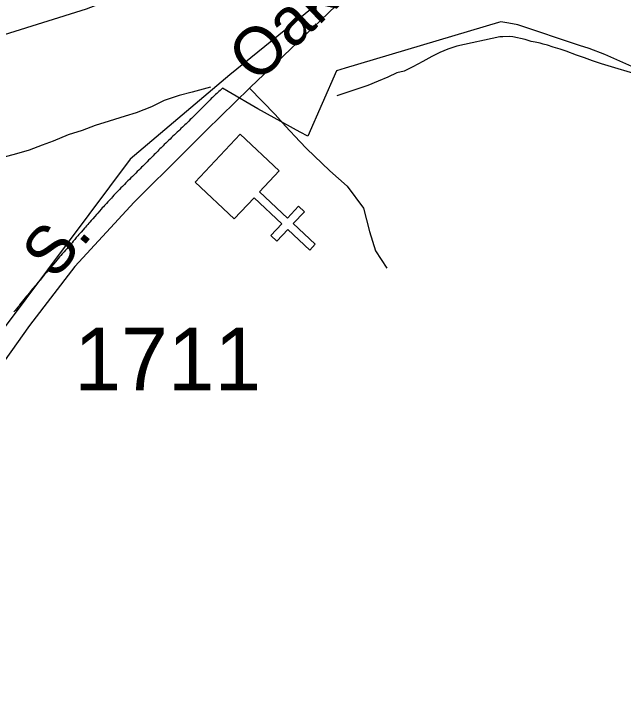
# Model space of a CAD drawing. Extents: x 2260773 to 2342389, y 552869 to 618546.
# Drawn here: x 2314430 to 2315643, y 584994 to 586380 of the extents above; entities that cross this region are included whole.
import ezdxf

# ---------------------------------------------------------------- set-up
doc = ezdxf.new("R2010")
doc.units = 0
for name, color, linetype in [('Exist Boundary Land Use Reservation Military US Department of Defense', 7, 'Continuous'), ('Exist Boundary Political City Limit New', 7, 'Continuous'), ('Exist Cultural Church CELL', 7, 'Continuous'), ('Exist Hydrographic Misc Water Feature', 7, 'Continuous'), ('Exist Road Non-System Type 51', 7, 'Continuous'), ('Exist Road Secondary Type 51 Attributed', 7, 'Continuous'), ('Exist Road Secondary Type 51 Label', 7, 'Continuous'), ('Exist Road Secondary Type 51 Number Label', 7, 'Continuous'), ('Map Preparation Boundary City Limit Buffer Line', 7, 'Continuous')]:
    doc.layers.add(name, color=color, linetype=linetype)

msp = doc.modelspace()

# ---------------------------------------------------------------- linework, layer by layer
at = {"layer": 'Exist Boundary Land Use Reservation Military US Department of Defense'}
for points in [[(2316266.1, 588383.9), (2315121, 586471.4), (2314859.6, 586259.1)], [(2314859.6, 586259.1), (2314661.6, 586091.2), (2313875.1, 585039.1), (2313957.6, 584995.8)]]:
    msp.add_lwpolyline(points, dxfattribs=at)
at = {"layer": 'Exist Boundary Political City Limit New'}
for points in [[(2315606.5, 586299.2), (2315575.5, 586311.3), (2315556, 586317.2), (2315433.5, 586358.6), (2315415.5, 586361.9), (2315399.5, 586364.8), (2315394.8, 586363.4), (2315089.5, 586272), (2315072.2, 586266.9), (2315015.2, 586137.2), (2315000.2, 586144.9), (2314915.8, 586191.5), (2314856.5, 586225.8), (2314845.2, 586232.4), (2314842.8, 586229.9), (2314840.5, 586228), (2314838.2, 586226.1), (2314836, 586224.1), (2314833.8, 586222.2), (2314831.5, 586220.1), (2314829.5, 586218), (2314827.2, 586215.9), (2314825.2, 586213.8), (2314823, 586211.7), (2314821, 586209.6), (2314818, 586206.8), (2314815.2, 586203.9), (2314812.5, 586201.1), (2314810.2, 586198.9), (2314807.2, 586195.8), (2314804, 586192.6), (2314801.8, 586190.4), (2314799.8, 586188.3), (2314797, 586185.4), (2314793.5, 586182.1), (2314789.8, 586178.4), (2314787.8, 586176.2), (2314785.5, 586174.1), (2314783.5, 586172.1), (2314781.2, 586169.9), (2314778.5, 586167.1), (2314775.5, 586164.4), (2314772.8, 586161.6), (2314770.5, 586159.5), (2314768.5, 586157.5), (2314765.5, 586154.7), (2314762.5, 586151.9), (2314760.5, 586149.8), (2314758.2, 586147.8), (2314755.2, 586145), (2314752.5, 586142.2), (2314749.5, 586139.5), (2314746.5, 586136.7), (2314744, 586134.1), (2314741, 586131.2), (2314738, 586128.4), (2314735, 586125.6), (2314732.2, 586122.9), (2314729.2, 586120.1), (2314727.2, 586118), (2314725, 586115.9), (2314723, 586113.8), (2314720.8, 586111.6), (2314718.8, 586109.5), (2314716.5, 586107.4), (2314713.8, 586104.5), (2314711.8, 586102.4), (2314709.5, 586100.2), (2314707.5, 586098.1), (2314705.2, 586096), (2314703.2, 586093.9), (2314701, 586091.8), (2314698.2, 586088.9), (2314695.5, 586086.1), (2314692.8, 586083.2), (2314689.8, 586080.4), (2314686.8, 586077.4), (2314684, 586074.9), (2314681.2, 586072.1), (2314678.5, 586069.3), (2314675.5, 586066.4), (2314672.5, 586063.6), (2314669.8, 586060.8), (2314667.8, 586058.8), (2314665.8, 586056.7), (2314662.8, 586053.8), (2314659.8, 586050.8), (2314657, 586048.1), (2314655, 586046), (2314652.8, 586043.8), (2314650, 586041), (2314646.2, 586036.9), (2314643, 586033.8), (2314640.2, 586030.9), (2314637, 586027.4), (2314633, 586023.2), (2314629.2, 586019.2), (2314626.5, 586016.4), (2314624, 586013.5), (2314620, 586009.3)], [(2315672, 586270.1), (2315606.5, 586299.2)], [(2314620, 586009.3), (2314617, 586006.1), (2314614.5, 586003.2), (2314612.2, 586000.9), (2314610.2, 585998.8), (2314608.2, 585996.5), (2314606, 585994.1), (2314603.5, 585991.3), (2314600.5, 585987.8), (2314597, 585983.8), (2314594.2, 585980.8), (2314591, 585977.2), (2314586.8, 585972.2), (2314583.8, 585968.8), (2314581, 585965.8), (2314579.2, 585963.6), (2314577.2, 585961.3), (2314574.5, 585958.2), (2314572.5, 585956.1), (2314570.5, 585953.8), (2314567.8, 585950.5), (2314564, 585946.1), (2314561.5, 585943.2), (2314559.5, 585940.9), (2314557.5, 585938.6), (2314554.2, 585934.9), (2314551, 585930.9), (2314548.2, 585928), (2314545.8, 585924.9), (2314543.2, 585922.1), (2314540.5, 585919), (2314538, 585915.9), (2314535.2, 585912.9), (2314532.8, 585909.9), (2314530, 585906.9), (2314528, 585904.6), (2314526, 585902.4), (2314523.5, 585899.2), (2314521, 585896.4), (2314518.2, 585893.2), (2314515.5, 585890.2), (2314512.5, 585886.5), (2314508.5, 585882), (2314505.2, 585878.1), (2314502.8, 585875), (2314500.8, 585872.7), (2314498.8, 585870.4), (2314496.8, 585868.1), (2314495, 585865.8), (2314493, 585863.6), (2314491, 585861.3), (2314488.5, 585858.2), (2314485.5, 585854.8), (2314482, 585850.6), (2314480, 585848.3), (2314478, 585846), (2314475.5, 585842.9), (2314473.5, 585840.6), (2314471.8, 585838.4), (2314469, 585835.3), (2314466.5, 585832.2), (2314464.5, 585829.9), (2314462.8, 585827.7), (2314460.2, 585824.6), (2314457.5, 585821.4), (2314455, 585818.4), (2314450, 585812.1), (2314447, 585808.2), (2314443.8, 585804.3), (2314441.2, 585801.2), (2314439.5, 585798.8), (2314437.5, 585796.5), (2314432.5, 585790.2), (2314430, 585787)]]:
    msp.add_lwpolyline(points, dxfattribs=at)
at = {"layer": 'Exist Cultural Church CELL'}
msp.add_lwpolyline([(2314958.2, 586067.7), (2314919.2, 586026.2), (2314974.6, 585974), (2314996.6, 585997.3), (2315008.2, 585986.3), (2314986.2, 585963), (2315030, 585921.8), (2315019, 585910.1), (2314975.3, 585951.3), (2314953.3, 585928.1), (2314941.7, 585939), (2314963.6, 585962.3), (2314908.2, 586014.5), (2314868.6, 585972.6), (2314791.1, 586045.7), (2314880.7, 586140.7)], close=True, dxfattribs=at)
at = {"layer": 'Exist Hydrographic Misc Water Feature'}
for points in [[(2315684.3, 586256), (2315600.1, 586281.2), (2315582, 586286.8), (2315566, 586292.8), (2315549.8, 586298.5), (2315529.5, 586306.4), (2315517.8, 586310.2), (2315503.7, 586314), (2315492, 586317.8), (2315483.8, 586319.8), (2315477.7, 586321.9), (2315467.8, 586323.8), (2315459.6, 586325.5), (2315447.5, 586329.3), (2315423.3, 586334.9), (2315417.4, 586335.1), (2315403.4, 586334.7), (2315397.5, 586334.8), (2315311.8, 586316.1), (2315293.7, 586309.9), (2315277.9, 586303.7), (2315262.1, 586295.6), (2315244.3, 586285.3), (2315224.2, 586274.9), (2315206.8, 586266.6), (2315192.4, 586262.7), (2315174.6, 586254.4), (2315154.9, 586246.4), (2315134.8, 586238.1), (2315073.1, 586217.4)], [(2314821.1, 586234.6), (2314784.8, 586224.3), (2314759.1, 586218), (2314729.4, 586207.9), (2314703.6, 586195.6), (2314673.4, 586183.1), (2314651.7, 586177), (2314619.7, 586166.8), (2314592, 586158.4), (2314566, 586148.1), (2314537.9, 586139.8), (2314508.2, 586127.2), (2314486.4, 586119.1), (2314460.4, 586108.8), (2314430.7, 586100.4), (2314396.8, 586092.1)]]:
    msp.add_lwpolyline(points, dxfattribs=at)
at = {"layer": 'Exist Road Non-System Type 51'}
for points in [[(2315142.8, 587100), (2315155.2, 587031.2), (2315158.1, 586987.4), (2315156.3, 586946.8), (2315151.6, 586898.9), (2315137.5, 586828.3), (2315112.8, 586757.7), (2315084, 586701.5), (2315036.4, 586645.1), (2314972.9, 586579.8), (2314875.9, 586511), (2314740.2, 586454.5), (2314573.6, 586390), (2314410.3, 586338.4), (2314333.7, 586326.6), (2314210.5, 586322.1), (2314110.6, 586319.1), (2314033.6, 586330.7)], [(2314898.8, 586232.2), (2314949.8, 586180.3), (2314970.4, 586156.9), (2314999.3, 586126.5)], [(2314999.3, 586126.5), (2315012.7, 586112.4), (2315059.1, 586068), (2315093.5, 586037.7), (2315125.7, 585993.3), (2315137.9, 585946.9), (2315150, 585908.5), (2315172.2, 585874.2)]]:
    msp.add_lwpolyline(points, dxfattribs=at)
at = {"layer": 'Exist Road Secondary Type 51 Attributed'}
msp.add_lwpolyline([(2315743, 587470.3), (2315541.1, 587150), (2315401.8, 586917.1), (2315303, 586730.1), (2315258.6, 586641.3), (2315187.8, 586528.6), (2315126.1, 586456.2), (2315070.6, 586396.3), (2314980.4, 586310.3), (2314901.1, 586234.5), (2314898.8, 586232.2), (2314813.7, 586148.9), (2314769.6, 586105.4), (2314669.7, 586005.4), (2314551.6, 585877.2), (2314460.8, 585760.1), (2314359.9, 585618.8), (2314226.7, 585416.8), (2314139.8, 585281.1), (2314111.7, 585237.1), (2313978.4, 585023.4), (2313960.3, 584994.4)], dxfattribs=at)
at = {"layer": 'Map Preparation Boundary City Limit Buffer Line'}
for points in [[(2315606.5, 586299.2), (2315575.5, 586311.3), (2315556, 586317.2), (2315433.5, 586358.6), (2315415.5, 586361.9), (2315399.5, 586364.8), (2315394.8, 586363.4), (2315089.5, 586272), (2315072.2, 586266.9), (2315015.2, 586137.2), (2315000.2, 586144.9), (2314915.8, 586191.5), (2314856.5, 586225.8), (2314845.2, 586232.4), (2314842.8, 586229.9), (2314840.5, 586228), (2314838.2, 586226.1), (2314836, 586224.1), (2314833.8, 586222.2), (2314831.5, 586220.1), (2314829.5, 586218), (2314827.2, 586215.9), (2314825.2, 586213.8), (2314823, 586211.7), (2314821, 586209.6), (2314818, 586206.8), (2314815.2, 586203.9), (2314812.5, 586201.1), (2314810.2, 586198.9), (2314807.2, 586195.8), (2314804, 586192.6), (2314801.8, 586190.4), (2314799.8, 586188.3), (2314797, 586185.4), (2314793.5, 586182.1), (2314789.8, 586178.4), (2314787.8, 586176.2), (2314785.5, 586174.1), (2314783.5, 586172.1), (2314781.2, 586169.9), (2314778.5, 586167.1), (2314775.5, 586164.4), (2314772.8, 586161.6), (2314770.5, 586159.5), (2314768.5, 586157.5), (2314765.5, 586154.7), (2314762.5, 586151.9), (2314760.5, 586149.8), (2314758.2, 586147.8), (2314755.2, 586145), (2314752.5, 586142.2), (2314749.5, 586139.5), (2314746.5, 586136.7), (2314744, 586134.1), (2314741, 586131.2), (2314738, 586128.4), (2314735, 586125.6), (2314732.2, 586122.9), (2314729.2, 586120.1), (2314727.2, 586118), (2314725, 586115.9), (2314723, 586113.8), (2314720.8, 586111.6), (2314718.8, 586109.5), (2314716.5, 586107.4), (2314713.8, 586104.5), (2314711.8, 586102.4), (2314709.5, 586100.2), (2314707.5, 586098.1), (2314705.2, 586096), (2314703.2, 586093.9), (2314701, 586091.8), (2314698.2, 586088.9), (2314695.5, 586086.1), (2314692.8, 586083.2), (2314689.8, 586080.4), (2314686.8, 586077.4), (2314684, 586074.9), (2314681.2, 586072.1), (2314678.5, 586069.3), (2314675.5, 586066.4), (2314672.5, 586063.6), (2314669.8, 586060.8), (2314667.8, 586058.8), (2314665.8, 586056.7), (2314662.8, 586053.8), (2314659.8, 586050.8), (2314657, 586048.1), (2314655, 586046), (2314652.8, 586043.8), (2314650, 586041), (2314646.2, 586036.9), (2314643, 586033.8), (2314640.2, 586030.9), (2314637, 586027.4), (2314633, 586023.2), (2314629.2, 586019.2), (2314626.5, 586016.4), (2314624, 586013.5), (2314620, 586009.3)], [(2315672, 586270.1), (2315606.5, 586299.2)], [(2314620, 586009.3), (2314617, 586006.1), (2314614.5, 586003.2), (2314612.2, 586000.9), (2314610.2, 585998.8), (2314608.2, 585996.5), (2314606, 585994.1), (2314603.5, 585991.3), (2314600.5, 585987.8), (2314597, 585983.8), (2314594.2, 585980.8), (2314591, 585977.2), (2314586.8, 585972.2), (2314583.8, 585968.8), (2314581, 585965.8), (2314579.2, 585963.6), (2314577.2, 585961.3), (2314574.5, 585958.2), (2314572.5, 585956.1), (2314570.5, 585953.8), (2314567.8, 585950.5), (2314564, 585946.1), (2314561.5, 585943.2), (2314559.5, 585940.9), (2314557.5, 585938.6), (2314554.2, 585934.9), (2314551, 585930.9), (2314548.2, 585928), (2314545.8, 585924.9), (2314543.2, 585922.1), (2314540.5, 585919), (2314538, 585915.9), (2314535.2, 585912.9), (2314532.8, 585909.9), (2314530, 585906.9), (2314528, 585904.6), (2314526, 585902.4), (2314523.5, 585899.2), (2314521, 585896.4), (2314518.2, 585893.2), (2314515.5, 585890.2), (2314512.5, 585886.5), (2314508.5, 585882), (2314505.2, 585878.1), (2314502.8, 585875), (2314500.8, 585872.7), (2314498.8, 585870.4), (2314496.8, 585868.1), (2314495, 585865.8), (2314493, 585863.6), (2314491, 585861.3), (2314488.5, 585858.2), (2314485.5, 585854.8), (2314482, 585850.6), (2314480, 585848.3), (2314478, 585846), (2314475.5, 585842.9), (2314473.5, 585840.6), (2314471.8, 585838.4), (2314469, 585835.3), (2314466.5, 585832.2), (2314464.5, 585829.9), (2314462.8, 585827.7), (2314460.2, 585824.6), (2314457.5, 585821.4), (2314455, 585818.4), (2314450, 585812.1), (2314447, 585808.2), (2314443.8, 585804.3), (2314441.2, 585801.2), (2314439.5, 585798.8), (2314437.5, 585796.5), (2314432.5, 585790.2), (2314430, 585787)]]:
    msp.add_lwpolyline(points, dxfattribs=at)

# ---------------------------------------------------------------- texts
at = {"layer": 'Exist Road Secondary Type 51 Label'}
for s, rotation, p in [('Oak', 43.4595, (2314913.1, 586239.4)), ('S.', 50.1674, (2314511.7, 585848.8))]:
    msp.add_text(s, height=95, rotation=rotation, dxfattribs=at).set_placement(p)
at = {"layer": 'Exist Road Secondary Type 51 Number Label'}
msp.add_text('1711', height=125, dxfattribs=at).set_placement((2314550.4, 585630.9))

doc.saveas('drawing.dxf')
